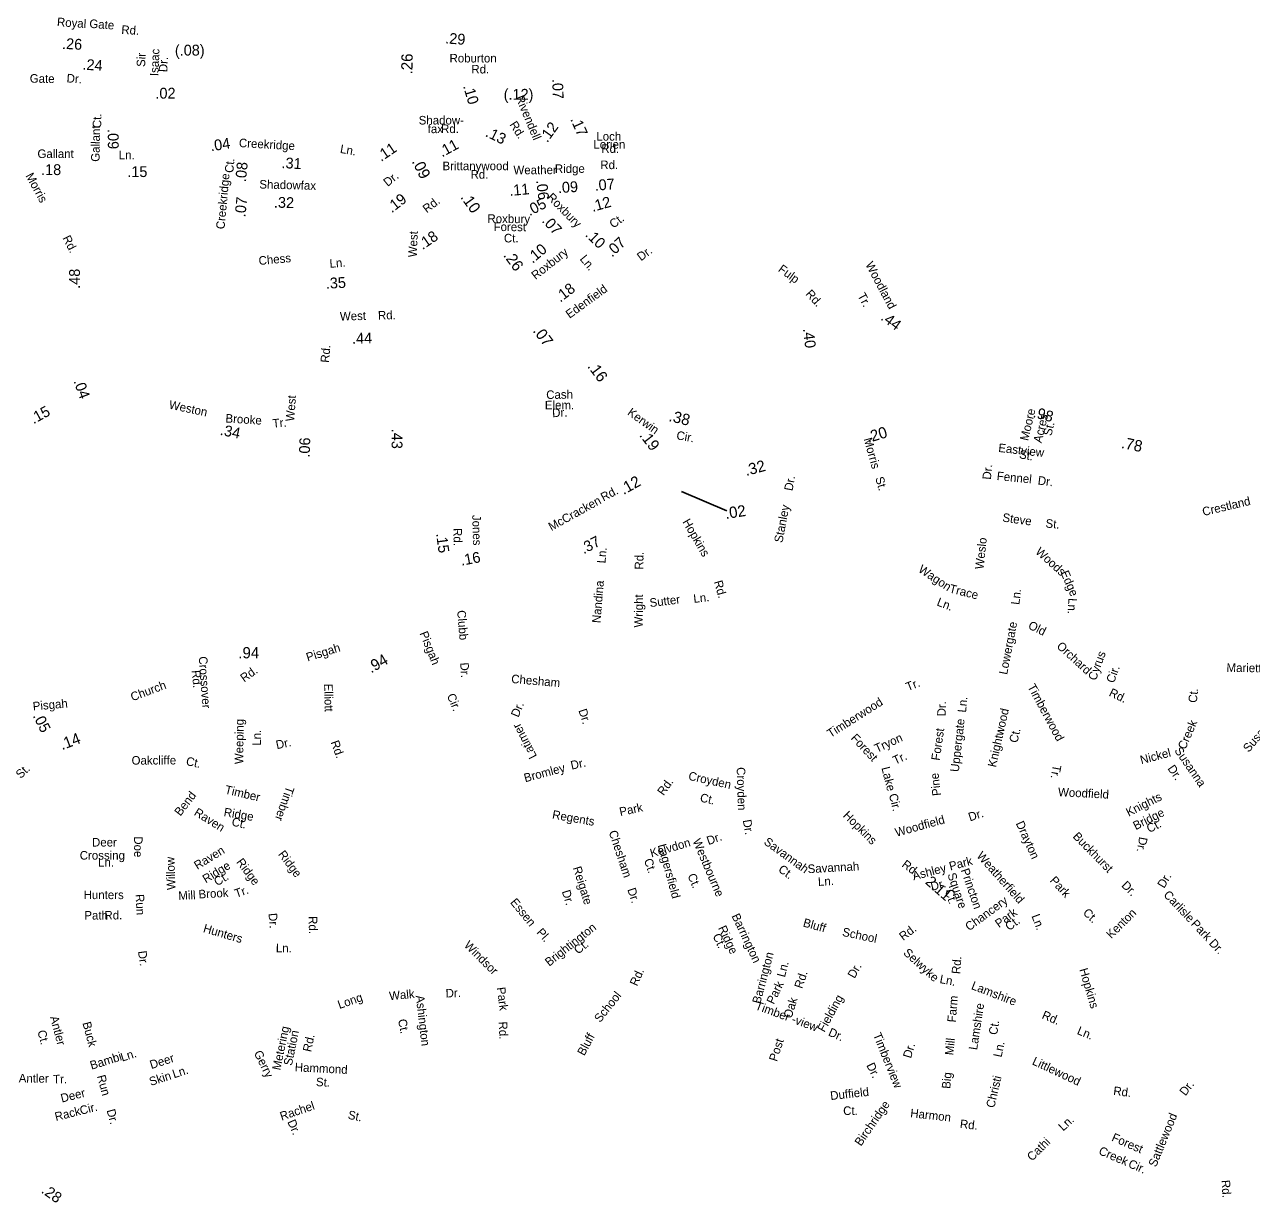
# Model space of a CAD drawing. Extents: x 1553981 to 1780076, y 812965 to 996873.
# Drawn here: x 1662662 to 1676268, y 861667 to 874732 of the extents above; entities that cross this region are included whole.
import ezdxf

# ---------------------------------------------------------------- set-up
doc = ezdxf.new("R2010")
doc.units = 0
for name, color, linetype in [('Exist Road Non-System Type 51 Label', 7, 'Continuous'), ('Exist Road Primary NC Service Mileage Hundredths English Label', 7, 'Continuous'), ('Exist Road Secondary Mileage Hundredths English Label', 7, 'Continuous'), ('Map Preparation Border Antique Large Shape', 7, 'Continuous')]:
    doc.layers.add(name, color=color, linetype=linetype)

msp = doc.modelspace()

# ---------------------------------------------------------------- linework, layer by layer
at = {"layer": 'Exist Road Primary NC Service Mileage Hundredths English Label'}
msp.add_line((1669946, 869554), (1670451, 869340), dxfattribs=at)

# ---------------------------------------------------------------- texts
at = {"layer": 'Exist Road Non-System Type 51 Label'}
for s, rotation, p in [('Cash', 1.0589, (1668448, 870578)), ('Elem.', 0.2605, (1668432, 870463)), ('Dr.', 2.6759, (1668515, 870376)), ('Moore', 76.7539, (1673791, 870109)), ('Acres', 76.7539, (1673940, 870085)), ('St.', 76.7539, (1674049, 870163)), ('Morris', 285.7041, (1671966, 870135)), ('Eastview', 353.5743, (1673457, 869992)), ('St.', 349.1987, (1673686, 869923)), ('Dr.', 79.7548, (1671178, 869554)), ('St.', 286.0293, (1672095, 869702)), ('Dr.', 84.7342, (1673378, 869681)), ('Fennel', 354.2082, (1673440, 869680)), ('Dr.', 352.8288, (1673894, 869631)), ('Crestland', 13.3532, (1675735, 869280)), ('Stanley', 79.1288, (1671066, 868979)), ('Steve', 351.9355, (1673502, 869220)), ('Jones', 271.8296, (1667626, 869292)), ('St.', 354.5232, (1673981, 869154)), ('Rd.', 271.8296, (1667416, 869145)), ('Weslo', 83.8425, (1673296, 868686)), ('Ln.', 85.5722, (1669104, 868753)), ('Woods', 317.7013, (1673865, 868874)), ('Rd.', 88.9224, (1669523, 868686)), ('Wagon', 326.2913, (1672565, 868667)), ('Edge', 293.2285, (1674149, 868652)), ('Nandina', 85.2532, (1669048, 868090)), ('Trace', 345.9541, (1672910, 868434)), ('Wright', 89.4633, (1669517, 868044)), ('Sutter', 7.078, (1669599, 868270)), ('Ln.', 5.9581, (1670084, 868317)), ('Ln.', 338.949, (1672771, 868291)), ('Ln.', 82.9609, (1673693, 868292)), ('Ln.', 266.6071, (1674239, 868372)), ('Clubb', 274.7771, (1667459, 868232)), ('Lowergate', 79.0768, (1673558, 867516)), ('Old', 333.8206, (1673783, 868037)), ('Pisgah', 291.9043, (1667041, 867980)), ('Orchard', 317.5593, (1674100, 867826)), ('Crossover', 274.0969, (1664593, 867721)), ('Cyrus', 70.2037, (1674542, 867449)), ('Rd.', 275.321, (1664515, 867567)), ('Dr.', 273.5216, (1667492, 867653)), ('Cir.', 70.2037, (1674743, 867421)), ('Marietta', 359.2239, (1675991, 867552)), ('Elliott', 271.2827, (1665984, 867420)), ('Chesham', 355.1745, (1668056, 867429)), ('Tr.', 21.7765, (1672458, 867337)), ('Timberwood', 298.2532, (1673781, 867388)), ('Cir.', 292.8324, (1667343, 867289)), ('Timberwood', 32.4013, (1671600, 866818)), ('Ln.', 84.5892, (1673102, 867098)), ('Rd.', 334.4918, (1674680, 867290)), ('Ct.', 84.0598, (1675661, 867205)), ('Dr.', 67.1778, (1668138, 867041)), ('Dr.', 288.0365, (1668803, 867125)), ('Dr.', 88.873, (1672877, 867058)), ('Knightwood', 77.3393, (1673434, 866488)), ('Weeping', 89.33, (1665086, 866528)), ('Uppergate', 83.627, (1673022, 866438)), ('Creek', 66.4786, (1675534, 866683)), ('Susanna', 49.4821, (1676237, 866653)), ('Ln.', 89.33, (1665282, 866733)), ('Latimer', 117.4156, (1668347, 866617)), ('Forest', 313.1836, (1671818, 866812)), ('Tryon', 24.6206, (1672114, 866654)), ('Forest', 81.8021, (1672810, 866564)), ('Ct.', 77.3393, (1673672, 866759)), ('Dr.', 12.0502, (1665460, 866694)), ('Rd.', 290.0682, (1666055, 866772)), ('Susanna', 304.4896, (1675409, 866679)), ('Oakcliffe', 0.292, (1663849, 866523)), ('Ct.', 347.5222, (1664446, 866520)), ('Tr.', 24.6206, (1672317, 866521)), ('Nickel', 14.7932, (1675047, 866527)), ('Bromley', 15.0517, (1668214, 866327)), ('Dr.', 12.5094, (1668729, 866467)), ('Croyden', 347.544, (1670017, 866356)), ('Croyden', 271.6382, (1670559, 866494)), ('Lake', 284.0973, (1672164, 866488)), ('Tr.', 259.93, (1674067, 866527)), ('Dr.', 304.4896, (1675333, 866480)), ('Rd.', 54.4426, (1669748, 866173)), ('Pine', 96.1425, (1672825, 866182)), ('Bend', 52.1773, (1664390, 865946)), ('Timber', 346.8269, (1664877, 866204)), ('Timber', 250.6737, (1665567, 866292)), ('Ct.', 347.544, (1670146, 866115)), ('Cir.', 284.0973, (1672246, 866190)), ('Woodfield', 357.1212, (1674121, 866174)), ('Knights', 26.8126, (1674906, 865945)), ('Raven', 328.0656, (1664533, 865969)), ('Ridge', 350.4494, (1664866, 865953)), ('Park', 12.0427, (1669269, 865952)), ('Ct.', 346.8269, (1664952, 865849)), ('Regents', 350.0208, (1668508, 865926)), ('Dr.', 280.1967, (1670626, 865906)), ('Woodfield', 15.427, (1672330, 865723)), ('Dr.', 18.3996, (1673146, 865893)), ('Drayton', 294.2652, (1673652, 865872)), ('Bridge', 26.8126, (1674985, 865796)), ('Chesham', 288.2733, (1669139, 865777)), ('Buckhurst', 314.5646, (1674280, 865720)), ('Ct.', 26.8126, (1675134, 865764)), ('Doe', 270.2027, (1663876, 865728)), ('Kelvdon', 16.0591, (1669614, 865493)), ('Lagersfield', 285.191, (1669683, 865630)), ('Westbourne', 293.0368, (1670068, 865678)), ('Dr.', 19.524, (1670246, 865630)), ('Savannah', 323.9534, (1670852, 865649)), ('Dr.', 259.5953, (1675024, 865727)), ('Willow', 92.077, (1664336, 865135)), ('Raven', 31.5182, (1664578, 865355)), ('Ridge', 306.7416, (1665005, 865441)), ('Ridge', 306.8812, (1665469, 865528)), ('Park', 14.7535, (1672929, 865348)), ('Weatherfield', 311.6135, (1673214, 865507)), ('Ridge', 31.5182, (1664672, 865205)), ('Reigate', 287.2615, (1668742, 865379)), ('Ct.', 289.0997, (1669529, 865464)), ('Ct.', 323.9534, (1671012, 865344)), ('Savannah', 3.1822, (1671349, 865319)), ('Ashley', 14.7535, (1672522, 865240)), ('Princton', 288.8738, (1673043, 865354)), ('Ct.', 31.5182, (1664798, 865173)), ('Ct.', 293.0368, (1670012, 865293)), ('Ln.', 3.1822, (1671463, 865178)), ('Dr.', 14.7535, (1672724, 865123)), ('Square', 288.8738, (1672895, 865305)), ('Park', 312.887, (1674025, 865232)), ('Dr.', 314.8781, (1674820, 865177)), ('Dr.', 59.0961, (1675299, 865145)), ('Run', 272.9655, (1663892, 865085)), ('Mill', 3.2212, (1664370, 865021)), ('Brook', 3.3612, (1664594, 865038)), ('Tr.', 19.3897, (1665010, 865045)), ('Dr.', 287.2615, (1668619, 865117)), ('Dr.', 288.2733, (1669345, 865139)), ('Ct.', 288.8738, (1672866, 865122)), ('Carlisle', 313.4171, (1675286, 865073)), ('Essen', 309.3474, (1668042, 864993)), ('Chancery', 36.2732, (1673137, 864674)), ('Dr.', 274.9561, (1665367, 864873)), ('Rd.', 270.8885, (1665813, 864842)), ('Barrington', 295.0993, (1670500, 864845)), ('Bluff', 344.3813, (1671288, 864730)), ('Park', 36.2732, (1673468, 864709)), ('Ct.', 36.2732, (1673580, 864676)), ('Ln.', 290.5425, (1673827, 864845)), ('Ct.', 315.9996, (1674392, 864872)), ('Kenton', 44.5519, (1674713, 864587)), ('Park', 313.1966, (1675590, 864751)), ('Hunters', 343.6862, (1664636, 864668)), ('Pl.', 311.6169, (1668333, 864658)), ('Brightington', 38.349, (1668480, 864281)), ('Ridge', 295.0993, (1670351, 864712)), ('School', 347.9948, (1671724, 864625)), ('Rd.', 37.4196, (1672406, 864566)), ('Ln.', 359.877, (1665449, 864441)), ('Windsor', 315.0503, (1667528, 864512)), ('Ct.', 38.4499, (1668800, 864415)), ('Ct.', 295.0993, (1670290, 864624)), ('Dr.', 313.1966, (1675790, 864537)), ('Dr.', 278.1283, (1663919, 864452)), ('Barrington', 75.1835, (1670821, 863864)), ('Selwyke', 317.5478, (1672400, 864426)), ('Ln.', 75.1835, (1671093, 864159)), ('Dr.', 60.6509, (1671866, 864145)), ('Rd.', 85.6133, (1673037, 864198)), ('Rd.', 65.7585, (1669455, 864060)), ('Rd.', 71.5646, (1671285, 864033)), ('Ln.', 349.2949, (1672805, 864102)), ('Walk', 4.9612, (1666709, 863911)), ('Dr.', 2.2184, (1667333, 863940)), ('Park', 277.4735, (1667898, 864050)), ('School', 51.4457, (1669044, 863656)), ('Park', 64.0599, (1670970, 863858)), ('Lamshire', 338.8396, (1673153, 864036)), ('Long', 19.2825, (1666154, 863812)), ('Ashington', 276.614, (1667000, 863960)), ('Timber -view', 339.7906, (1670757, 863812)), ('Oak', 72.66, (1671166, 863702)), ('Fielding', 61.0398, (1671531, 863549)), ('Farm', 85.4833, (1672989, 863662)), ('Lamshire', 81.26, (1673225, 863354)), ('Antler', 284.8489, (1662943, 863723)), ('Rd.', 337.4179, (1673936, 863711)), ('Buck', 284.8489, (1663303, 863658)), ('Metering', 78.4811, (1665499, 863128)), ('Ct.', 281.6814, (1666802, 863692)), ('Rd.', 272.46, (1667920, 863672)), ('Dr.', 335.9567, (1671567, 863522)), ('Ct.', 81.26, (1673447, 863521)), ('Ln.', 337.4179, (1674326, 863538)), ('Ct.', 284.8489, (1662803, 863566)), ('Station', 78.4811, (1665626, 863179)), ('Rd.', 77.5665, (1665838, 863331)), ('Bluff', 61.8047, (1668869, 863287)), ('Post', 72.2073, (1671005, 863224)), ('Timberview', 292.0662, (1672069, 863527)), ('Mill', 84.4763, (1672961, 863297)), ('Bambi', 17.4853, (1663405, 863139)), ('Ln.', 17.4853, (1663744, 863229)), ('Gerry', 296.4289, (1665202, 863325)), ('Dr.', 73.1035, (1672491, 863260)), ('Ln.', 78.2057, (1673496, 863272)), ('Deer', 17.8306, (1664068, 863146)), ('Hammond', 357.1473, (1665657, 863122)), ('Dr.', 296.4353, (1671995, 863189)), ('Littlewood', 334.8753, (1673828, 863202)), ('Antler', 359.3066, (1662597, 862999)), ('Tr.', 1.0715, (1662979, 862987)), ('Run', 285.2716, (1663464, 863068)), ('Skin', 17.8306, (1664062, 862959)), ('Ln.', 17.8306, (1664319, 863044)), ('St.', 357.1473, (1665892, 862958)), ('Big', 84.9455, (1672927, 862925)), ('Christi', 76.9836, (1673416, 862710)), ('Deer', 14.001, (1663075, 862775)), ('Duffield', 6.3493, (1671602, 862803)), ('Rd.', 352.9443, (1674732, 862861)), ('Dr.', 52.5313, (1675536, 862843)), ('Rachel', 18.9088, (1665513, 862574)), ('Birchridge', 55.2975, (1671937, 862285)), ('Rack', 14.001, (1663010, 862570)), ('Cir.', 14.001, (1663287, 862639)), ('Dr.', 285.2716, (1663571, 862689)), ('St.', 348.1542, (1666242, 862597)), ('Ct.', 0.0353, (1671740, 862638)), ('Harmon', 353.7218, (1672481, 862613)), ('Sattlewood', 67.6935, (1675209, 862053)), ('Dr.', 293.7983, (1665574, 862562)), ('Rd.', 353.7218, (1673031, 862494)), ('Ln.', 42.8903, (1674180, 862453)), ('Cathi', 44.8948, (1673835, 862120)), ('Forest', 336.4867, (1674709, 862354)), ('Creek', 336.4867, (1674565, 862206)), ('Cir.', 336.4867, (1674893, 862063))]:
    msp.add_text(s, height=95, rotation=rotation, dxfattribs=at).set_placement(p)
for s, p in [('Deer', (1663410, 865615)), ('Crossing', (1663274, 865470)), ('Ln.', (1663478, 865393)), ('Hunters', (1663317, 865032)), ('Path', (1663325, 864805)), ('Rd.', (1663548, 864806))]:
    msp.add_text(s, height=95, dxfattribs=at).set_placement(p)
at = {"layer": 'Exist Road Primary NC Service Mileage Hundredths English Label'}
for s, rotation, p in [('.26', 89.1459, (1666963, 874177)), ('.09', 296.5453, (1666954, 873214)), ('.10', 305.5842, (1667491, 872815)), ('.26', 306.2036, (1667966, 872171)), ('.07', 307.1835, (1668293, 871333)), ('.16', 307.0803, (1668898, 870939)), ('.20', 16.7852, (1672018, 870090)), ('.19', 307.5141, (1669474, 870175)), ('.78', 348.4306, (1674817, 870036)), ('.32', 15.009, (1670665, 869724)), ('.02', 8.7938, (1670439, 869247))]:
    msp.add_text(s, height=125, rotation=rotation, dxfattribs=at).set_placement(p)
at = {"layer": 'Exist Road Secondary Mileage Hundredths English Label'}
for s, height, rotation, p in [('.29', 120, 355.5582, (1667323, 874523)), ('.26', 120, 356.6698, (1663075, 874463)), ('(.08)', 120, 0.1832, (1664329, 874387)), ('.24', 120, 356.0181, (1663301, 874232)), ('.07', 120, 271.8618, (1668513, 874127)), ('.10', 120, 286.5611, (1667524, 874048)), ('(.12)', 120, 359.9349, (1667975, 873898)), ('.17', 120, 293.9941, (1668712, 873681)), ('.09', 120, 270.3424, (1663585, 873572)), ('.13', 120, 333.9275, (1667764, 873496)), ('.12', 120, 54.3226, (1668459, 873415)), ('.04', 120, 8.7611, (1664730, 873325)), ('.11', 120, 34.2311, (1666616, 873207)), ('.11', 120, 28.6557, (1667292, 873257)), ('.31', 120, 356.7616, (1665509, 873140)), ('.18', 120, 359.7143, (1662845, 873063)), ('.15', 120, 0.1255, (1663801, 873040)), ('.08', 120, 84.7746, (1665117, 872980)), ('.06', 120, 276.3365, (1668336, 873003)), ('.09', 120, 3.5027, (1668580, 872862)), ('.07', 120, 4.5975, (1668988, 872888)), ('.19', 120, 37.8355, (1666734, 872637)), ('.11', 120, 5.1543, (1668042, 872830)), ('.07', 120, 84.2682, (1665110, 872591)), ('.32', 120, 358.5815, (1665426, 872701)), ('.05', 120, 27.3269, (1668263, 872605)), ('.12', 120, 15.6924, (1668962, 872653)), ('.07', 120, 312.7416, (1668392, 872550)), ('.18', 120, 34.4654, (1667076, 872229)), ('.10', 120, 39.9505, (1668295, 872077)), ('.10', 120, 316.242, (1668872, 872391)), ('.07', 120, 43.3216, (1669177, 872146)), ('.48', 120, 90, (1663276, 871800)), ('.35', 120, 3.0259, (1666006, 871801)), ('.18', 120, 37.5572, (1668603, 871645)), ('.44', 120, 323.5921, (1672148, 871464)), ('.40', 120, 276.6836, (1671294, 871358)), ('.44', 120, 1.5052, (1666295, 871190)), ('.04', 120, 290.0557, (1663203, 870777)), ('.15', 120, 28.6649, (1662762, 870298)), ('.38', 125, 346.1743, (1669799, 870336)), ('.98', 120, 344.421, (1673837, 870380)), ('.34', 120, 348.3743, (1664823, 870182)), ('.06', 120, 88.2037, (1665824, 869927)), ('.43', 120, 269.5522, (1666734, 870249)), ('.12', 125, 29.1674, (1669305, 869513)), ('.15', 120, 277.8409, (1667225, 869085)), ('.37', 120, 27.9302, (1668863, 868856)), ('.16', 120, 10.5266, (1667507, 868729)), ('.94', 125, 30.1401, (1666505, 867534)), ('.05', 120, 296.5512, (1662751, 867065)), ('.14', 125, 20.6796, (1663078, 866683)), ('2.11', 120, 318.7434, (1672642, 865211)), ('.28', 120, 324.6727, (1662839, 861782))]:
    msp.add_text(s, height=height, rotation=rotation, dxfattribs=at).set_placement(p)
for s, height, p in [('.02', 120, (1664113, 873910)), ('.94', 125, (1665032, 867702))]:
    msp.add_text(s, height=height, dxfattribs=at).set_placement(p)
at = {"layer": 'Map Preparation Border Antique Large Shape'}
for s, rotation, p in [('Royal', 356.0392, (1663019, 874715)), ('Gate', 355.749, (1663378, 874696)), ('Rd.', 356.3524, (1663733, 874629)), ('Sir', 87.6555, (1663999, 874260)), ('Isaac', 87.6555, (1664146, 874158)), ('Dr.', 87.6555, (1664245, 874202)), ('Gate', 359.1896, (1662719, 874087)), ('Dr.', 356.0841, (1663126, 874091)), ('Rivendell', 292.7816, (1668105, 873922)), ('Ct.', 89.2735, (1663512, 873582)), ('Rd.', 302.6213, (1668036, 873622)), ('Gallant', 89.2735, (1663494, 873209)), ('Creekridge', 356.7616, (1665037, 873373)), ('Ln.', 349.9575, (1666156, 873309)), ('Rd.', 0.0579, (1669058, 873308)), ('Gallant', 0.0228, (1662805, 873251)), ('Ln.', 0.1255, (1663707, 873238)), ('Ct.', 84.7746, (1664976, 873083)), ('Weather', 0.3447, (1668084, 873070)), ('Ridge', 0.3447, (1668543, 873085)), ('Rd.', 0.0579, (1669047, 873128)), ('Morris', 298.5232, (1662670, 873055)), ('Creekridge', 84.7746, (1664879, 872458)), ('Shadowfax', 358.5815, (1665265, 872913)), ('Dr.', 39.289, (1666689, 872929)), ('Roxbury', 314.4247, (1668450, 872808)), ('Rd.', 37.8354, (1667123, 872636)), ('Roxbury', 359.5371, (1667795, 872532)), ('Ct.', 36.3727, (1669191, 872467)), ('West', 87.5972, (1667011, 872149)), ('Forest', 359.4791, (1667863, 872442)), ('Rd.', 297.1055, (1663080, 872364)), ('Ct.', 0.0219, (1667978, 872315)), ('Chess', 5.3399, (1665262, 872064)), ('Roxbury', 38.3583, (1668329, 871897)), ('Ln.', 309.6892, (1668814, 872129)), ('Dr.', 36.8167, (1669498, 872104)), ('Ln.', 4.7735, (1666048, 872033)), ('Fulp', 323.5091, (1671011, 872001)), ('Woodland', 297.8212, (1671984, 872071)), ('Edenfield', 35.9946, (1668706, 871467)), ('Rd.', 312.2348, (1671317, 871739)), ('Tr.', 297.8212, (1671896, 871726)), ('West', 1.5052, (1666160, 871448)), ('Rd.', 1.5052, (1666582, 871459)), ('Rd.', 85.4212, (1666038, 870978)), ('Weston', 348.097, (1664257, 870473)), ('West', 85.3632, (1665650, 870327)), ('Brooke', 356.5077, (1664888, 870318)), ('Kerwin', 324.2292, (1669339, 870410)), ('Tr.', 5.4888, (1665417, 870259)), ('Cir.', 349.4564, (1669885, 870133)), ('Rd.', 27.8867, (1669082, 869440)), ('McCracken', 28.9888, (1668504, 869113)), ('Hopkins', 300.1017, (1669954, 869216)), ('Rd.', 285.7607, (1670306, 868552)), ('Pisgah', 17.3399, (1665802, 867666)), ('Rd.', 35.5191, (1665097, 867433)), ('Church', 20.6895, (1663859, 867225)), ('Pisgah', 5.0326, (1662757, 867123)), ('St.', 43.4593, (1662618, 866362)), ('Hopkins', 315.1132, (1671732, 865952)), ('Rd.', 323.0316, (1672382, 865399)), ('Hopkins', 286.2997, (1674358, 864251)), ('Rd.', 273.6908, (1675935, 861914))]:
    msp.add_text(s, height=95, rotation=rotation, dxfattribs=at).set_placement(p)
for s, p in [('Roburton', (1667375, 874311)), ('Rd.', (1667617, 874189)), ('Shadow-', (1667033, 873623)), ('fax', (1667133, 873527)), ('Rd.', (1667281, 873528)), ('Loch', (1669003, 873444)), ('Lorien', (1668971, 873355)), ('Brittanywood', (1667297, 873116)), ('Rd.', (1667608, 873022))]:
    msp.add_text(s, height=95, dxfattribs=at).set_placement(p)

doc.saveas('drawing.dxf')
